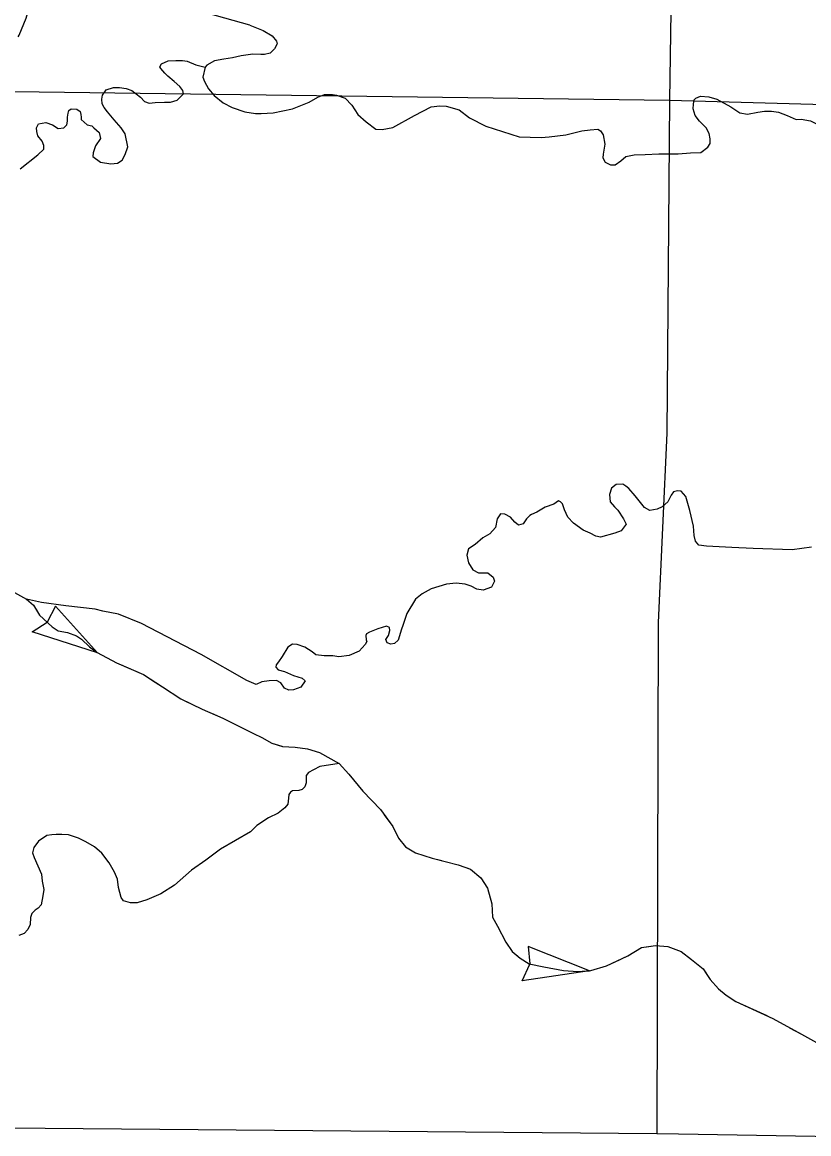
# Model space of a CAD drawing. Extents: x 1369979 to 1371646, y 379997 to 381064.
# Drawn here: x 1370997.2 to 1371044.2, y 380230.7 to 380297.2 of the extents above; entities that cross this region are included whole.
import ezdxf

# ---------------------------------------------------------------- set-up
doc = ezdxf.new("R2010")
doc.units = 0
doc.layers.add('R_Border Notes', color=7, linetype='Continuous')

msp = doc.modelspace()

# ---------------------------------------------------------------- linework, layer by layer
at = {"layer": 'R_Border Notes'}
for p, q in [((1370999.188, 380262.241), (1370998.691, 380261.293)), ((1371001.694, 380259.454), (1370999.188, 380262.241)), ((1370997.777, 380260.71), (1370998.682, 380261.283)), ((1371001.694, 380259.454), (1370997.777, 380260.71)), ((1371027.433, 380241.895), (1371027.53, 380240.851)), ((1371031.095, 380240.443), (1371027.433, 380241.895)), ((1371027.069, 380239.845), (1371027.523, 380240.839)), ((1371031.095, 380240.443), (1371027.069, 380239.845))]:
    msp.add_line(p, q, dxfattribs=at)
for points in [[(1371036.75, 380350.909), (1371035.87, 380292.511)], [(1371010.801, 380297.001), (1371008.304, 380297.694), (1371006.487, 380298.543), (1371004.821, 380298.755), (1371003.337, 380298.816), (1371002.52, 380298.816), (1371002.156, 380298.816), (1371001.853, 380299.27), (1371001.763, 380299.634), (1371001.763, 380299.907), (1371002.156, 380300.24), (1371002.58, 380300.21), (1371003.307, 380300.028), (1371004.307, 380299.877), (1371005.669, 380300.695), (1371006.154, 380301.301), (1371006.093, 380301.968), (1371005.578, 380302.605), (1371004.337, 380303.181), (1371002.974, 380303.423), (1371001.702, 380303.484), (1371000.218, 380303.302), (1370999.092, 380303.271)], [(1370996.944, 380296.292), (1370997.009, 380296.405), (1370997.423, 380297.412), (1370997.713, 380298.398), (1370998.433, 380301.814), (1370998.626, 380302.428)], [(1371010.801, 380297.001), (1371011.599, 380296.675), (1371012.131, 380296.365), (1371012.397, 380296.039), (1371012.427, 380295.876), (1371012.264, 380295.581), (1371012.013, 380295.329), (1371011.673, 380295.24), (1371011.451, 380295.24), (1371010.978, 380295.27), (1371010.283, 380295.166), (1371009.766, 380295.048), (1371009.249, 380294.959), (1371008.687, 380294.87), (1371008.221, 380294.598), (1371008.125, 380294.486)], [(1371003.75, 380293.085), (1371004.253, 380292.696), (1371004.504, 380292.429), (1371004.77, 380292.34), (1371005.14, 380292.37), (1371005.686, 380292.4), (1371006.056, 380292.4), (1371006.455, 380292.518), (1371006.529, 380292.592), (1371006.825, 380292.888), (1371006.795, 380293.095), (1371006.618, 380293.332), (1371006.278, 380293.628), (1371005.893, 380293.938), (1371005.716, 380294.131), (1371005.48, 380294.397), (1371005.42, 380294.515), (1371005.509, 380294.693), (1371005.908, 380294.87), (1371006.381, 380294.885), (1371006.78, 380294.885), (1371007.046, 380294.841), (1371007.578, 380294.634), (1371008.125, 380294.486)], [(1371008.125, 380294.486), (1371007.992, 380293.894), (1371008.081, 380293.628), (1371008.332, 380293.184), (1371008.672, 380292.784), (1371009.204, 380292.355), (1371009.737, 380292.074), (1371010.49, 380291.808), (1371011.126, 380291.719), (1371011.481, 380291.719), (1371012.19, 380291.763), (1371013.343, 380292), (1371014.348, 380292.4)], [(1370995.181, 380293.044), (1371035.87, 380292.511)], [(1371001.434, 380289.371), (1371001.415, 380289.149), (1371001.873, 380288.794), (1371002.494, 380288.705), (1371002.878, 380288.75), (1371003.174, 380288.927), (1371003.351, 380289.253), (1371003.514, 380289.711), (1371003.351, 380290.496), (1371003.1, 380290.851), (1371002.686, 380291.339), (1371002.287, 380291.812), (1371002.095, 380292.079), (1371001.962, 380292.286), (1371001.947, 380292.567), (1371001.991, 380292.818), (1371002.213, 380293.129), (1371002.642, 380293.262), (1371003.011, 380293.262), (1371003.395, 380293.203), (1371003.75, 380293.085)], [(1371014.348, 380292.4), (1371014.863, 380292.696), (1371015.262, 380292.844), (1371015.735, 380292.858), (1371015.986, 380292.814), (1371016.503, 380292.622), (1371016.888, 380292.222), (1371017.257, 380291.645), (1371017.745, 380291.216), (1371018.322, 380290.772), (1371018.706, 380290.757), (1371019.342, 380290.876), (1371020.642, 380291.586)], [(1371031.144, 380290.743), (1371031.603, 380290.772), (1371031.75, 380290.669), (1371031.913, 380290.447), (1371032.017, 380289.885), (1371031.913, 380289.278), (1371031.898, 380289.056), (1371032.031, 380288.804), (1371032.356, 380288.642), (1371032.637, 380288.642), (1371032.963, 380288.893), (1371033.273, 380289.145), (1371033.761, 380289.248), (1371034.426, 380289.263), (1371035.239, 380289.293), (1371036.407, 380289.293), (1371037.131, 380289.352), (1371037.752, 380289.381), (1371038.18, 380289.707), (1371038.313, 380289.929), (1371038.313, 380290.195), (1371038.254, 380290.521), (1371038.062, 380290.861), (1371037.678, 380291.246), (1371037.412, 380291.601), (1371037.297, 380291.994), (1371037.308, 380292.267), (1371037.353, 380292.533), (1371037.456, 380292.636), (1371037.722, 380292.755)], [(1371035.87, 380292.511), (1371035.71, 380272.59), (1371035.206, 380261.271), (1371035.114, 380230.7)], [(1371035.87, 380292.511), (1371098.041, 380290.785)], [(1371037.722, 380292.755), (1371038.235, 380292.71), (1371038.708, 380292.577), (1371039.536, 380292.119), (1371040.083, 380291.749), (1371040.541, 380291.675), (1371041.162, 380291.793), (1371041.561, 380291.852), (1371041.975, 380291.852), (1371042.389, 380291.793), (1371042.906, 380291.586), (1371043.453, 380291.364), (1371043.749, 380291.379), (1371044.31, 380291.275), (1371045.049, 380290.891), (1371045.581, 380290.388), (1371046.187, 380289.455), (1371047.34, 380288.02)], [(1370997.073, 380288.395), (1370998.123, 380289.238), (1370998.478, 380289.578), (1370998.478, 380289.8), (1370998.389, 380290.052), (1370998.123, 380290.377), (1370998.064, 380290.643), (1370998.049, 380290.851), (1370998.167, 380291.087), (1370998.611, 380291.176), (1370998.995, 380291.028), (1370999.35, 380290.821), (1370999.675, 380290.865), (1370999.867, 380291.043), (1370999.897, 380291.25), (1370999.897, 380291.502), (1370999.941, 380291.738), (1370999.971, 380291.886), (1371000.118, 380291.99), (1371000.458, 380291.975), (1371000.665, 380291.842), (1371000.695, 380291.65), (1371000.724, 380291.487), (1371000.724, 380291.354), (1371001.064, 380291.043), (1371001.345, 380290.969), (1371001.463, 380290.865), (1371001.789, 380290.584), (1371001.877, 380290.214), (1371001.567, 380289.771), (1371001.434, 380289.371)], [(1371020.642, 380291.586), (1371021.643, 380292.104), (1371022.146, 380292.163), (1371022.53, 380292.148), (1371023.298, 380291.941), (1371023.934, 380291.453), (1371024.91, 380290.965), (1371026.89, 380290.328), (1371028.203, 380290.269), (1371028.691, 380290.328), (1371029.681, 380290.447), (1371030.642, 380290.683), (1371031.144, 380290.743)], [(1371044.371, 380265.773), (1371043.218, 380265.625), (1371040.882, 380265.699), (1371039.596, 380265.758), (1371038.089, 380265.847), (1371037.63, 380265.891), (1371037.438, 380266.143), (1371037.35, 380266.468), (1371037.305, 380267.031), (1371037.098, 380267.963), (1371036.862, 380268.806), (1371036.581, 380269.117), (1371036.359, 380269.146), (1371036.123, 380269.087), (1371035.975, 380268.88), (1371035.783, 380268.495), (1371035.443, 380268.199), (1371035.147, 380268.052), (1371034.704, 380267.978), (1371034.378, 380268.14), (1371033.832, 380268.85), (1371033.447, 380269.279), (1371033.27, 380269.427), (1371033.092, 380269.546), (1371032.693, 380269.516), (1371032.413, 380269.309), (1371032.294, 380268.924), (1371032.324, 380268.495), (1371032.59, 380268.185), (1371032.797, 380267.992), (1371033.122, 380267.475), (1371033.299, 380267.149), (1371032.989, 380266.75), (1371032.605, 380266.616), (1371031.747, 380266.38), (1371031.467, 380266.439), (1371031.141, 380266.616), (1371030.713, 380266.794)], [(1371030.713, 380266.794), (1371030.141, 380267.208), (1371029.801, 380267.578), (1371029.609, 380268.007), (1371029.475, 380268.362), (1371029.357, 380268.495), (1371029.239, 380268.54), (1371028.958, 380268.347), (1371028.456, 380268.17), (1371027.953, 380267.874), (1371027.628, 380267.741), (1371027.524, 380267.667), (1371027.332, 380267.475)], [(1371027.332, 380267.475), (1371027.14, 380267.164), (1371026.859, 380267.09), (1371026.637, 380267.282), (1371026.371, 380267.563), (1371026.046, 380267.756), (1371025.78, 380267.77), (1371025.573, 380267.475), (1371025.47, 380266.957), (1371025.145, 380266.572), (1371024.716, 380266.335), (1371024.272, 380265.936), (1371023.873, 380265.67), (1371023.77, 380265.3), (1371023.859, 380264.841), (1371024.125, 380264.427), (1371024.465, 380264.249), (1371025.026, 380264.241)], [(1370990.052, 380264.316), (1370990.806, 380263.709), (1370991.338, 380263.428), (1370991.9, 380263.354), (1370992.669, 380263.384), (1370993.467, 380263.487), (1370994.516, 380263.576), (1370995.433, 380263.532), (1370996.734, 380263.058), (1370997.443, 380262.674), (1370997.872, 380262.318), (1370998.226, 380261.712), (1370998.98, 380261.016), (1370999.335, 380260.765), (1370999.897, 380260.676), (1371000.444, 380260.484), (1371000.739, 380260.277), (1371001.221, 380259.809)], [(1371025.026, 380264.241), (1371025.337, 380263.983), (1371025.425, 380263.746), (1371025.248, 380263.376), (1371024.745, 380263.199), (1371024.361, 380263.258), (1371024.021, 380263.435), (1371023.666, 380263.569), (1371023.134, 380263.628), (1371022.558, 380263.569), (1371021.641, 380263.288), (1371021.094, 380262.992), (1371020.695, 380262.666)], [(1371002.937, 380261.762), (1371002.009, 380261.959), (1371001.55, 380262.077), (1370999.806, 380262.27), (1370998.343, 380262.462), (1370997.443, 380262.674)], [(1371020.695, 380262.666), (1371020.182, 380261.801), (1371019.931, 380261.09), (1371019.861, 380260.87)], [(1370998.021, 380262.064), (1370998.226, 380261.712), (1370998.98, 380261.016), (1370999.335, 380260.765), (1370999.897, 380260.676), (1371000.444, 380260.484), (1371000.739, 380260.277), (1371001.221, 380259.809), (1371001.665, 380259.469), (1371001.694, 380259.454)], [(1371011.169, 380257.556), (1371010.623, 380257.812), (1371007.889, 380259.351), (1371004.326, 380261.215), (1371002.937, 380261.762)], [(1371019.861, 380260.87), (1371019.668, 380260.219), (1371019.446, 380260.012), (1371019.225, 380259.968), (1371019.003, 380260.056), (1371018.929, 380260.249), (1371019.077, 380260.5), (1371019.165, 380260.796), (1371019.136, 380260.974), (1371018.973, 380261.048), (1371018.456, 380260.9), (1371017.939, 380260.692), (1371017.761, 380260.589), (1371017.732, 380260.485), (1371017.746, 380260.234), (1371017.791, 380260.145), (1371017.687, 380259.953), (1371017.333, 380259.553), (1371016.741, 380259.302), (1371016.12, 380259.228), (1371015.751, 380259.272), (1371015.248, 380259.287), (1371014.731, 380259.331), (1371014.524, 380259.509), (1371014.081, 380259.805), (1371013.622, 380259.953), (1371013.342, 380259.968), (1371013.075, 380259.805), (1371012.735, 380259.243), (1371012.514, 380258.917), (1371012.366, 380258.74), (1371012.351, 380258.606), (1371012.499, 380258.444), (1371012.869, 380258.34), (1371013.415, 380258.103), (1371013.933, 380257.941), (1371014.11, 380257.778), (1371013.844, 380257.408), (1371013.401, 380257.245), (1371013.12, 380257.216), (1371012.869, 380257.349), (1371012.647, 380257.659), (1371012.396, 380257.807), (1371011.952, 380257.793), (1371011.523, 380257.719), (1371011.169, 380257.556)], [(1371001.221, 380259.809), (1371001.665, 380259.469), (1371002.832, 380258.862), (1371004.444, 380258.152), (1371005.567, 380257.427), (1371006.676, 380256.702), (1371007.947, 380256.096), (1371009.174, 380255.548), (1371011.017, 380254.625)], [(1371003.074, 380258.756), (1371004.444, 380258.152), (1371005.136, 380257.706)], [(1371005.136, 380257.706), (1371005.567, 380257.427), (1371006.676, 380256.702), (1371007.111, 380256.495)], [(1371008.513, 380255.843), (1371009.174, 380255.548), (1371011.017, 380254.625), (1371011.505, 380254.388), (1371012.111, 380254.063), (1371012.706, 380253.869)], [(1371011.017, 380254.625), (1371011.505, 380254.388), (1371012.111, 380254.063), (1371012.746, 380253.856), (1371013.5, 380253.811), (1371014.239, 380253.708), (1371014.963, 380253.501), (1371016.131, 380252.835), (1371016.722, 380252.199), (1371017.55, 380251.193), (1371018.6, 380250.083), (1371019.339, 380249.062), (1371019.679, 380248.367), (1371020.093, 380247.864), (1371020.696, 380247.503)], [(1371014.242, 380253.707), (1371014.963, 380253.501), (1371016.131, 380252.835), (1371016.722, 380252.199), (1371017.55, 380251.193), (1371017.808, 380250.92)], [(1371016.131, 380252.835), (1371014.981, 380252.653), (1371014.611, 380252.46), (1371014.3, 380252.297), (1371014.167, 380252.12), (1371014.167, 380251.69), (1371014.093, 380251.439), (1371013.93, 380251.291), (1371013.723, 380251.231), (1371013.353, 380251.202), (1371013.22, 380251.128), (1371013.132, 380250.994), (1371013.117, 380250.772), (1371013.072, 380250.402), (1371012.895, 380250.195), (1371012.495, 380249.869), (1371011.919, 380249.588), (1371011.223, 380249.129), (1371010.839, 380248.744)], [(1371018.831, 380249.763), (1371019.339, 380249.062), (1371019.679, 380248.367), (1371020.093, 380247.864), (1371020.696, 380247.503), (1371021.686, 380247.177), (1371022.271, 380247.028)], [(1371001.948, 380247.476), (1371001.521, 380247.861), (1371000.989, 380248.157), (1371000.56, 380248.379), (1370999.968, 380248.572), (1370999.554, 380248.587), (1370999.214, 380248.587), (1370998.962, 380248.572), (1370998.666, 380248.528), (1370998.163, 380248.202), (1370997.882, 380247.817), (1370997.808, 380247.506), (1370997.912, 380247.21), (1370998.134, 380246.721), (1370998.341, 380246.218), (1370998.385, 380245.803), (1370998.474, 380245.299), (1370998.43, 380244.929), (1370998.326, 380244.396), (1370998.148, 380244.189), (1370997.956, 380244.07), (1370997.764, 380243.863), (1370997.69, 380243.626), (1370997.675, 380243.212), (1370997.527, 380242.916), (1370997.305, 380242.664), (1370996.98, 380242.56)], [(1371010.839, 380248.744), (1371009.049, 380247.713), (1371008.161, 380247.062), (1371007.318, 380246.469), (1371006.297, 380245.566), (1371005.483, 380245.048), (1371004.64, 380244.678), (1371004.063, 380244.515), (1371003.664, 380244.515), (1371003.249, 380244.618), (1371003.101, 380244.826), (1371002.953, 380245.418), (1371002.88, 380245.921), (1371002.717, 380246.336), (1371002.391, 380246.899), (1371001.948, 380247.476)], [(1371020.696, 380247.503), (1371021.686, 380247.177), (1371023.253, 380246.778), (1371023.992, 380246.526), (1371024.598, 380246.008), (1371024.997, 380245.387), (1371025.263, 380244.455), (1371025.307, 380243.656), (1371025.603, 380243.109), (1371026.091, 380242.151)], [(1371023.758, 380246.606), (1371023.992, 380246.526), (1371024.598, 380246.008), (1371024.997, 380245.387), (1371025.263, 380244.455), (1371025.307, 380243.656), (1371025.603, 380243.109), (1371025.815, 380242.693)], [(1371026.091, 380242.151), (1371026.475, 380241.589), (1371026.963, 380241.19), (1371027.495, 380240.864), (1371028.367, 380240.672), (1371029.535, 380240.465), (1371030.403, 380240.391), (1371031.186, 380240.45), (1371032.117, 380240.731), (1371033.388, 380241.338), (1371034.201, 380241.841), (1371035.044, 380241.959), (1371035.783, 380241.9), (1371036.581, 380241.589), (1371037.187, 380241.116), (1371037.882, 380240.568), (1371038.311, 380239.917), (1371038.813, 380239.355), (1371039.257, 380238.985), (1371039.844, 380238.609)], [(1371032.553, 380240.939), (1371033.388, 380241.338), (1371034.201, 380241.841), (1371034.636, 380241.902)], [(1371034.636, 380241.902), (1371035.044, 380241.959), (1371035.783, 380241.9), (1371036.581, 380241.589), (1371036.826, 380241.398)], [(1371026.675, 380241.426), (1371026.963, 380241.19), (1371027.495, 380240.864), (1371028.367, 380240.672), (1371029.535, 380240.465), (1371030.403, 380240.391), (1371031.095, 380240.443)], [(1371037.994, 380240.398), (1371038.311, 380239.917), (1371038.813, 380239.355), (1371039.257, 380238.985), (1371039.844, 380238.609), (1371041.693, 380237.758)], [(1371039.844, 380238.609), (1371042.061, 380237.589), (1371043.761, 380236.642), (1371045.786, 380235.532), (1371047.249, 380234.6), (1371048.328, 380233.697), (1371048.875, 380233.002), (1371049.477, 380232.459)], [(1371043.059, 380237.033), (1371043.761, 380236.642), (1371045.786, 380235.532), (1371047.075, 380234.711)], [(1370958.152, 380231.337), (1370972.134, 380231.247), (1370973.397, 380231.239), (1371035.114, 380230.7), (1371036.414, 380230.688), (1371097.105, 380229.657), (1371098.733, 380229.604), (1371113.663, 380229.423)]]:
    msp.add_lwpolyline(points, dxfattribs=at)

doc.saveas('drawing.dxf')
